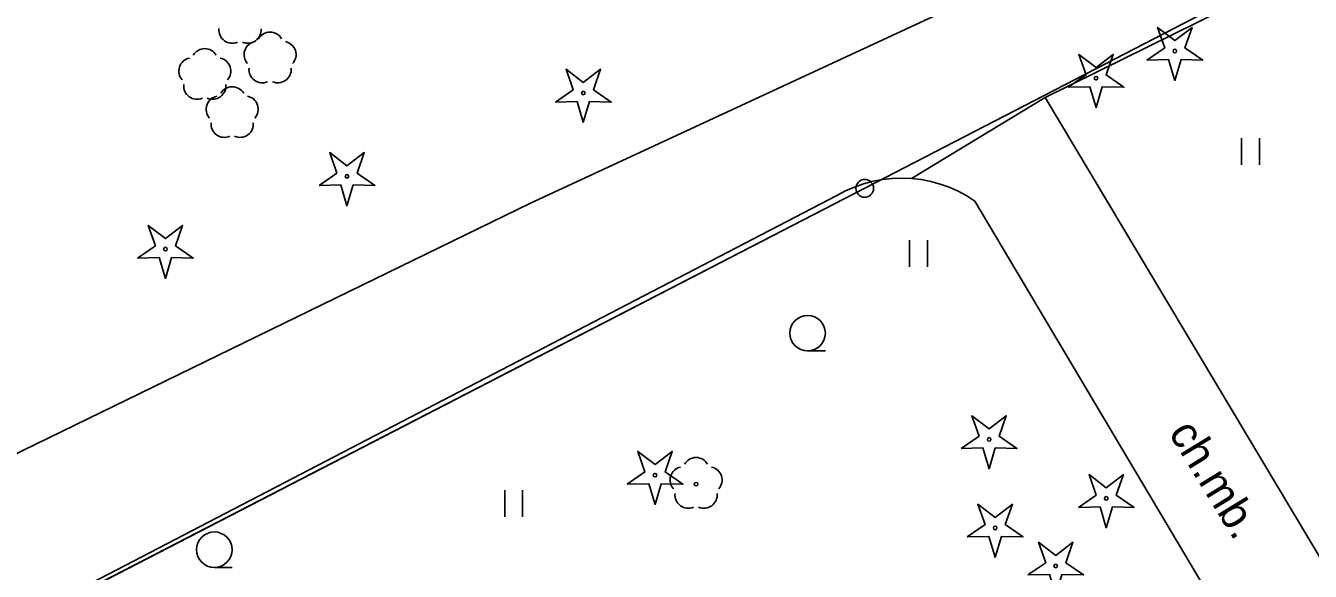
# Model space of a CAD drawing. Extents: x 6434771 to 6436222, y 5663454 to 5664782.
# Drawn here: x 6435397.68 to 6435433.87, y 5664243.2 to 5664258.56 of the extents above; entities that cross this region are included whole.
import ezdxf

# ---------------------------------------------------------------- set-up
doc = ezdxf.new("R2010")
doc.units = 0
for name, color, linetype in [('Warstwa 1', 7, 'Continuous'), ('Warstwa 10', 7, 'Continuous'), ('Warstwa 11', 7, 'Continuous'), ('Warstwa 13', 7, 'Continuous'), ('Warstwa 5', 7, 'Continuous'), ('Warstwa 6', 7, 'Continuous'), ('Warstwa 9', 7, 'Continuous')]:
    doc.layers.add(name, color=color, linetype=linetype)

msp = doc.modelspace()

# ---------------------------------------------------------------- linework, layer by layer
at = {"layer": 'Warstwa 1'}
for p, q in [((6435421.317, 5664253.985), (6435453.652, 5664270.705)), ((6435421.317, 5664253.985), (6435453.652, 5664270.705)), ((6435361.007, 5664222.882), (6435421.317, 5664253.985)), ((6435361.007, 5664222.882), (6435421.317, 5664253.985))]:
    msp.add_line(p, q, dxfattribs=at)
at = {"layer": 'Warstwa 10'}
for points in [[(6435429.27, 5664257.595), (6435429.772, 5664257.942), (6435429.57, 5664258.518), (6435430.055, 5664258.148), (6435430.54, 5664258.518), (6435430.338, 5664257.942), (6435430.84, 5664257.595), (6435430.23, 5664257.609), (6435430.055, 5664257.025), (6435429.88, 5664257.609)], [(6435427.05, 5664256.831), (6435427.552, 5664257.178), (6435427.35, 5664257.754), (6435427.835, 5664257.384), (6435428.32, 5664257.754), (6435428.118, 5664257.178), (6435428.62, 5664256.831), (6435428.01, 5664256.845), (6435427.835, 5664256.261), (6435427.66, 5664256.845)], [(6435412.604, 5664256.416), (6435413.106, 5664256.763), (6435412.904, 5664257.339), (6435413.389, 5664256.969), (6435413.874, 5664257.339), (6435413.672, 5664256.763), (6435414.174, 5664256.416), (6435413.564, 5664256.43), (6435413.389, 5664255.846), (6435413.214, 5664256.43)], [(6435405.945, 5664254.066), (6435406.447, 5664254.413), (6435406.245, 5664254.989), (6435406.73, 5664254.619), (6435407.215, 5664254.989), (6435407.013, 5664254.413), (6435407.515, 5664254.066), (6435406.905, 5664254.08), (6435406.73, 5664253.496), (6435406.555, 5664254.08)], [(6435400.83, 5664252.018), (6435401.332, 5664252.365), (6435401.13, 5664252.941), (6435401.615, 5664252.571), (6435402.1, 5664252.941), (6435401.898, 5664252.365), (6435402.4, 5664252.018), (6435401.79, 5664252.032), (6435401.615, 5664251.448), (6435401.44, 5664252.032)], [(6435424.037, 5664246.657), (6435424.539, 5664247.004), (6435424.337, 5664247.58), (6435424.822, 5664247.21), (6435425.307, 5664247.58), (6435425.105, 5664247.004), (6435425.607, 5664246.657), (6435424.997, 5664246.671), (6435424.822, 5664246.087), (6435424.647, 5664246.671)], [(6435414.624, 5664245.651), (6435415.126, 5664245.998), (6435414.924, 5664246.574), (6435415.409, 5664246.204), (6435415.894, 5664246.574), (6435415.692, 5664245.998), (6435416.194, 5664245.651), (6435415.584, 5664245.665), (6435415.409, 5664245.081), (6435415.234, 5664245.665)], [(6435427.337, 5664244.997), (6435427.839, 5664245.344), (6435427.637, 5664245.92), (6435428.122, 5664245.55), (6435428.607, 5664245.92), (6435428.405, 5664245.344), (6435428.907, 5664244.997), (6435428.297, 5664245.011), (6435428.122, 5664244.427), (6435427.947, 5664245.011)], [(6435424.207, 5664244.165), (6435424.709, 5664244.512), (6435424.507, 5664245.088), (6435424.992, 5664244.718), (6435425.477, 5664245.088), (6435425.275, 5664244.512), (6435425.777, 5664244.165), (6435425.167, 5664244.179), (6435424.992, 5664243.595), (6435424.817, 5664244.179)], [(6435425.914, 5664243.094), (6435426.416, 5664243.441), (6435426.214, 5664244.017), (6435426.699, 5664243.647), (6435427.184, 5664244.017), (6435426.982, 5664243.441), (6435427.484, 5664243.094), (6435426.874, 5664243.108), (6435426.699, 5664242.524), (6435426.524, 5664243.108)]]:
    msp.add_lwpolyline(points, close=True, dxfattribs=at)
for centre, radius in [((6435430.055, 5664257.85), 0.05), ((6435427.835, 5664257.086), 0.05), ((6435413.389, 5664256.671), 0.05), ((6435406.73, 5664254.321), 0.05), ((6435421.317, 5664253.985), 0.25), ((6435401.615, 5664252.273), 0.05), ((6435424.822, 5664246.912), 0.05), ((6435415.409, 5664245.906), 0.05), ((6435428.122, 5664245.252), 0.05), ((6435424.992, 5664244.42), 0.05), ((6435426.699, 5664243.349), 0.05)]:
    msp.add_circle(centre, radius, dxfattribs=at)
at = {"layer": 'Warstwa 11'}
msp.add_circle((6435416.566, 5664245.652), 0.05, dxfattribs=at)
for centre, start, end in [((6435416.566, 5664246.027), 30.1471, 149.8529), ((6435416.209, 5664245.768), 102.1471, 221.8529), ((6435416.923, 5664245.768), 318.1471, 77.8529), ((6435416.346, 5664245.349), 174.1471, 293.8529), ((6435416.786, 5664245.349), 246.1471, 5.8529)]:
    msp.add_arc(centre, 0.375, start, end, dxfattribs=at)
at = {"layer": 'Warstwa 13'}
for centre, start, end in [((6435403.496, 5664258.444), 174.1984, 293.7229), ((6435403.936, 5664258.444), 246.2771, 5.6877), ((6435404.563, 5664258.009), 30.1471, 149.8529), ((6435402.724, 5664257.546), 30.1471, 149.8529), ((6435404.206, 5664257.75), 102.0477, 221.9513), ((6435404.92, 5664257.75), 318.0487, 77.9523), ((6435402.367, 5664257.287), 102.0477, 221.9513), ((6435403.081, 5664257.287), 318.0487, 77.9523), ((6435404.343, 5664257.331), 174.1984, 293.7229), ((6435404.783, 5664257.331), 246.2771, 5.6877), ((6435402.504, 5664256.868), 174.1984, 293.7229), ((6435402.944, 5664256.868), 246.2771, 5.6877), ((6435403.496, 5664256.472), 30.1471, 149.8529), ((6435403.139, 5664256.213), 102.0477, 221.9513), ((6435403.853, 5664256.213), 318.0487, 77.9523), ((6435403.276, 5664255.794), 174.1984, 293.7229), ((6435403.716, 5664255.794), 246.2771, 5.6877)]:
    msp.add_arc(centre, 0.375, start, end, dxfattribs=at)
at = {"layer": 'Warstwa 5'}
for p, q in [((6435426.399, 5664256.544), (6435484.218, 5664285.076)), ((6435426.399, 5664256.544), (6435438.093, 5664236.971)), ((6435431.937, 5664254.651), (6435431.937, 5664255.401)), ((6435432.437, 5664254.651), (6435432.437, 5664255.401)), ((6435421.551, 5664254.182), (6435421.82, 5664254.232)), ((6435421.82, 5664254.232), (6435422.092, 5664254.262)), ((6435422.092, 5664254.262), (6435422.365, 5664254.271)), ((6435422.365, 5664254.271), (6435422.639, 5664254.26)), ((6435422.639, 5664254.26), (6435422.91, 5664254.229)), ((6435422.91, 5664254.229), (6435423.179, 5664254.177)), ((6435420.535, 5664253.784), (6435420.777, 5664253.912)), ((6435420.777, 5664253.912), (6435421.028, 5664254.021)), ((6435421.028, 5664254.021), (6435421.287, 5664254.111)), ((6435421.287, 5664254.111), (6435421.551, 5664254.182)), ((6435423.179, 5664254.177), (6435423.443, 5664254.105)), ((6435423.443, 5664254.105), (6435423.701, 5664254.014)), ((6435423.701, 5664254.014), (6435423.951, 5664253.903)), ((6435423.951, 5664253.903), (6435424.192, 5664253.774)), ((6435364.881, 5664224.875), (6435420.535, 5664253.784)), ((6435424.192, 5664253.774), (6435424.423, 5664253.627)), ((6435424.423, 5664253.627), (6435433.627, 5664238.135)), ((6435422.583, 5664251.777), (6435422.583, 5664252.527)), ((6435423.083, 5664251.777), (6435423.083, 5664252.527)), ((6435411.176, 5664244.734), (6435411.176, 5664245.484)), ((6435411.676, 5664244.734), (6435411.676, 5664245.484))]:
    msp.add_line(p, q, dxfattribs=at)
at = {"layer": 'Warstwa 6'}
for p, q in [((6435420.208, 5664249.404), (6435419.708, 5664249.404)), ((6435403.493, 5664243.306), (6435402.993, 5664243.306))]:
    msp.add_line(p, q, dxfattribs=at)
for points in [[(6435178.594, 5664087.63), (6435208.059, 5664139.966), (6435211.529, 5664146.575), (6435213.022, 5664149.287), (6435225.029, 5664170.493), (6435236.511, 5664189.676), (6435270.202, 5664169.787), (6435274.162, 5664172.249), (6435313.572, 5664197.814), (6435318.688, 5664200.772), (6435361.007, 5664222.882), (6435421.317, 5664253.985), (6435453.652, 5664270.705), (6435505.839, 5664297.445)], [(6435505.839, 5664297.445), (6435453.652, 5664270.705), (6435421.317, 5664253.985), (6435361.007, 5664222.882), (6435318.688, 5664200.772), (6435313.572, 5664197.814), (6435274.162, 5664172.249), (6435270.202, 5664169.787), (6435280.52, 5664163.67), (6435281.9, 5664166), (6435298.18, 5664159.59), (6435302.54, 5664158.4), (6435305.88, 5664157.68), (6435308.29, 5664157.51), (6435327.38, 5664158.24), (6435332.24, 5664155.5), (6435334.23, 5664151.44), (6435337.85, 5664142.17), (6435340.1, 5664138.72), (6435343.09, 5664134.96), (6435346.45, 5664131.64), (6435350.11, 5664128.65), (6435358.36, 5664122.94)]]:
    msp.add_lwpolyline(points, dxfattribs=at)
for centre in [(6435419.708, 5664249.904), (6435402.993, 5664243.806)]:
    msp.add_circle(centre, 0.5, dxfattribs=at)
at = {"layer": 'Warstwa 9'}
for p, q in [((6435426.399, 5664256.544), (6435484.218, 5664285.076)), ((6435411.902, 5664253.569), (6435423.89, 5664259.124)), ((6435422.639, 5664254.26), (6435426.399, 5664256.544)), ((6435422.639, 5664254.26), (6435426.399, 5664256.544)), ((6435426.399, 5664256.544), (6435438.093, 5664236.971)), ((6435421.551, 5664254.182), (6435421.82, 5664254.232)), ((6435421.82, 5664254.232), (6435422.092, 5664254.262)), ((6435422.092, 5664254.262), (6435422.365, 5664254.271)), ((6435422.365, 5664254.271), (6435422.639, 5664254.26)), ((6435422.639, 5664254.26), (6435422.91, 5664254.229)), ((6435422.91, 5664254.229), (6435423.179, 5664254.177)), ((6435420.535, 5664253.784), (6435420.777, 5664253.912)), ((6435420.777, 5664253.912), (6435421.028, 5664254.021)), ((6435421.028, 5664254.021), (6435421.287, 5664254.111)), ((6435421.287, 5664254.111), (6435421.551, 5664254.182)), ((6435423.179, 5664254.177), (6435423.443, 5664254.105)), ((6435423.443, 5664254.105), (6435423.701, 5664254.014)), ((6435423.701, 5664254.014), (6435423.951, 5664253.903)), ((6435423.951, 5664253.903), (6435424.192, 5664253.774)), ((6435360.012, 5664228.294), (6435411.902, 5664253.569)), ((6435364.881, 5664224.875), (6435420.535, 5664253.784)), ((6435424.192, 5664253.774), (6435424.423, 5664253.627)), ((6435424.423, 5664253.627), (6435433.627, 5664238.135))]:
    msp.add_line(p, q, dxfattribs=at)

# ---------------------------------------------------------------- texts
msp.add_text('ch.mb.', height=0.9, rotation=301.5649, dxfattribs=at).set_placement((6435429.861, 5664247.102))

doc.saveas('drawing.dxf')
